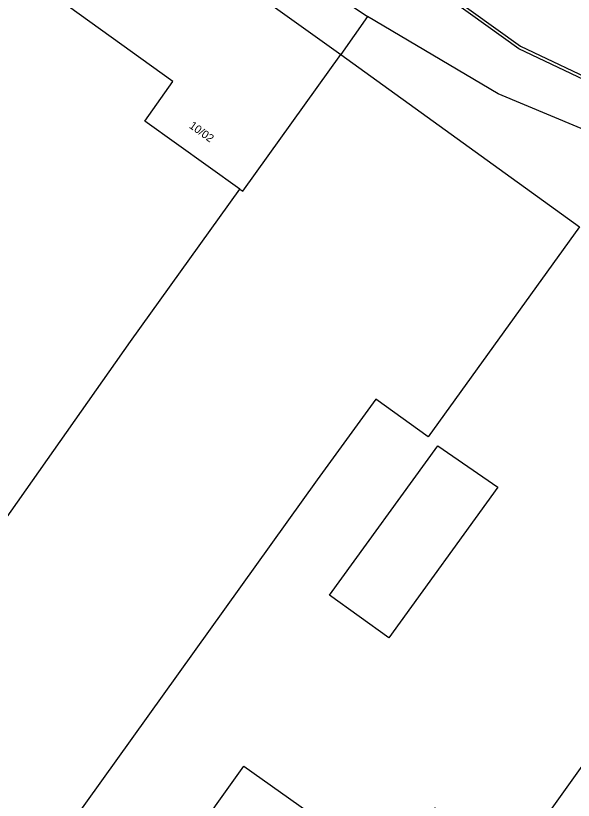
# Model space of a CAD drawing. Extents: x 157692 to 159670, y 381454 to 383289.
# Drawn here: x 158962.4 to 159032, y 382583.4 to 382681.5 of the extents above; entities that cross this region are included whole.
import ezdxf

# ---------------------------------------------------------------- set-up
doc = ezdxf.new("R2010")
doc.units = 0
for name, color, linetype in [('IMGEO_Erf', 7, 'Continuous'), ('IMGEO_Grasland_overig', 7, 'Continuous'), ('IMGEO_Kademuur', 7, 'Continuous'), ('IMGEO_Pand', 7, 'Continuous'), ('IMGEO_Pand_nummerreeks', 7, 'Continuous')]:
    doc.layers.add(name, color=color, linetype=linetype)

msp = doc.modelspace()

# ---------------------------------------------------------------- linework, layer by layer
at = {"layer": 'IMGEO_Erf'}
msp.add_lwpolyline([(158989.525, 382692.769), (159006.293, 382681.419)], dxfattribs=at)
at = {"layer": 'IMGEO_Grasland_overig'}
for points in [[(159006.293, 382681.419), (159002.952, 382676.669)], [(159039.075, 382664.874), (159022.607, 382671.758), (159006.293, 382681.419)]]:
    msp.add_lwpolyline(points, dxfattribs=at)
at = {"layer": 'IMGEO_Kademuur'}
for points in [[(159147.847, 382634.248), (159146.667, 382636.115), (159144.793, 382637.524), (159139.503, 382640.743), (159134.077, 382643.453), (159127.663, 382646.519), (159124.028, 382647.76), (159120.92, 382648.638), (159114.881, 382650.27), (159102.894, 382652.936), (159076.176, 382658.799), (159059.866, 382664.166), (159035.8, 382672.326), (159025.199, 382677.355), (159012.841, 382686.267)], [(159013.079, 382686.589), (159025.403, 382677.7), (159035.951, 382672.698), (159059.992, 382664.545), (159076.281, 382659.186), (159102.98, 382653.327), (159114.977, 382650.658), (159121.026, 382649.023), (159124.147, 382648.142), (159127.814, 382646.89), (159134.253, 382643.813), (159139.697, 382641.093), (159145.018, 382637.856), (159146.966, 382636.391), (159148.194, 382634.448)]]:
    msp.add_lwpolyline(points, dxfattribs=at)
at = {"layer": 'IMGEO_Pand'}
for points in [[(158990.362, 382659.842), (158978.481, 382668.339), (158982.002, 382673.262), (158953.528, 382693.789), (158965.208, 382710.219)], [(158989.525, 382692.769), (158986.473, 382688.476), (159002.952, 382676.669)], [(158990.362, 382659.842), (158990.729, 382659.58), (159000, 382672.542), (159002.952, 382676.669)], [(159002.952, 382676.669), (159032.773, 382655.115)], [(158958.312, 382614.681), (158976.727, 382640.777), (158990.362, 382659.842)], [(159032.773, 382655.115), (159013.895, 382628.869), (159007.358, 382633.571), (159000, 382623.515), (158967.289, 382577.779), (158964.38, 382573.712), (158963.946, 382574.022), (158958.986, 382567.086), (158958.453, 382567.467), (158953.209, 382571.217), (158953.502, 382571.623), (158951.867, 382572.792), (158951.576, 382572.383), (158951.258, 382572.611), (158935.9, 382583.592)], [(158980.451, 382539.614), (158989.678, 382552.515), (158973.82, 382563.857), (158976.729, 382567.924), (158990.87, 382587.696), (159000, 382581.192), (159009.17, 382574.66), (159014.741, 382582.481), (159024.442, 382575.572), (159075.77, 382647.448), (159076.104, 382647.916)], [(159015.071, 382627.752), (159022.56, 382622.567), (159008.949, 382603.729), (159001.567, 382609.062), (159015.071, 382627.752)]]:
    msp.add_lwpolyline(points, dxfattribs=at)

# ---------------------------------------------------------------- texts
at = {"layer": 'IMGEO_Pand_nummerreeks'}
msp.add_text('10/02', height=1, rotation=324.19014, dxfattribs=at).set_placement((158983.945, 382667.565))

doc.saveas('drawing.dxf')
